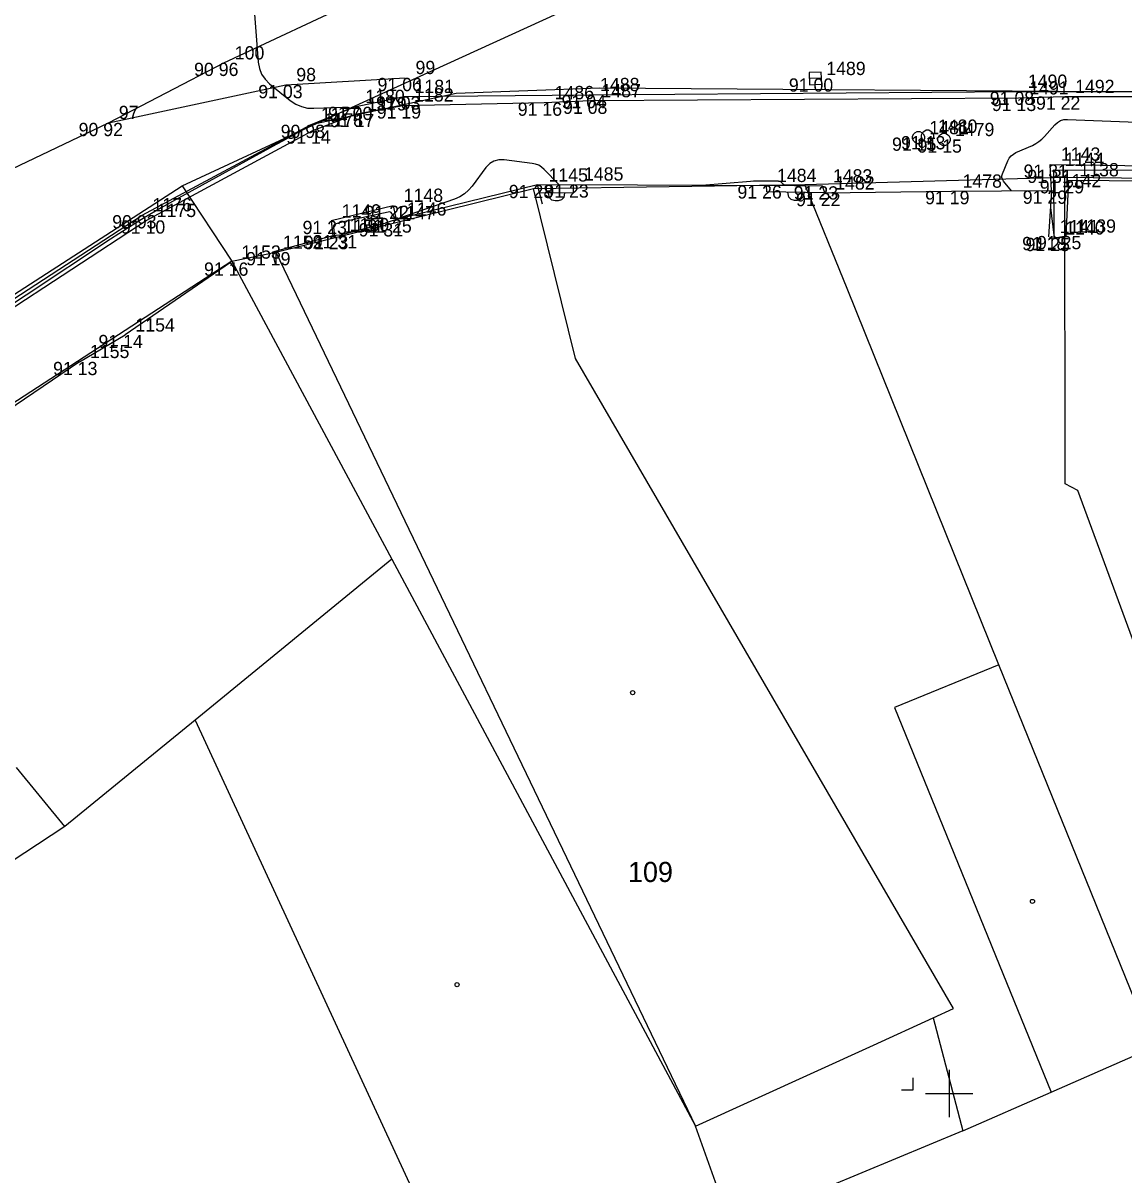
# Model space of a CAD drawing. Extents: x -711081 to -709338, y -1025122 to -1024092.
# Drawn here: x -710994.57 to -710971.31, y -1025076.72 to -1025052.38 of the extents above; entities that cross this region are included whole.
import ezdxf

# ---------------------------------------------------------------- set-up
doc = ezdxf.new("R2010")
doc.units = 0
for name, color, linetype in [('Ex_Major Contours', 7, 'Continuous'), ('Ex_Minor Contours', 7, 'Continuous'), ('Z_betonova_konstrukce', 7, 'Continuous'), ('Z_body', 7, 'Continuous'), ('Z_body_cisla', 7, 'Continuous'), ('Z_body_vysky_redukovane', 7, 'Continuous'), ('Z_budova', 7, 'Continuous'), ('Z_chodnik', 7, 'Continuous'), ('Z_hektometricka_sit', 7, 'Continuous'), ('Z_katastr_cisla_stavebni', 7, 'Continuous'), ('Z_katastr_hranice', 7, 'Continuous'), ('Z_katastr_vnitrni_kresba', 7, 'Continuous'), ('Z_katastr_znacky_budov', 7, 'Continuous'), ('Z_katastr_znacky_kultur', 7, 'Continuous'), ('Z_komunikace', 7, 'Continuous'), ('Z_obruba', 7, 'Continuous'), ('Z_ploty', 7, 'Continuous'), ('Z_ploty_znacky', 7, 'Continuous'), ('Z_rozhranni', 7, 'Continuous'), ('Z_site_kanalizace_znaky', 7, 'Continuous'), ('Z_site_vodovod_znaky', 7, 'Continuous'), ('Z_vdz25_plna', 7, 'Continuous'), ('Z_vdz25_prerusovana', 7, 'Continuous'), ('Z_vstupy', 7, 'Continuous')]:
    doc.layers.add(name, color=color, linetype=linetype)

# ---------------------------------------------------------------- blocks, each defined once
blk = doc.blocks.new('POINT_DISPLAY')
blk.add_line((0, 0), (0, 0))
blk = doc.blocks.new('Z216')
for p, q in [((-0.17, 0), (-0.15, 0.1)), ((-0.15, 0.1), (-0.1, 0.15)), ((-0.1, 0.15), (-0.03, 0.17)), ((-0.03, 0.17), (0.03, 0.17)), ((0.03, 0.17), (0.1, 0.15)), ((0.1, 0.15), (0.15, 0.1)), ((0.15, 0.1), (0.17, 0))]:
    blk.add_line(p, q)
blk = doc.blocks.new('Z614')
for p, q in [((-0.13, 0.03), (-0.1, 0.08)), ((-0.13, -0.03), (-0.13, 0.03)), ((-0.1, 0.08), (-0.08, 0.1)), ((-0.08, 0.1), (-0.03, 0.13)), ((-0.03, 0.13), (0.03, 0.13)), ((0.03, 0.13), (0.08, 0.1)), ((0.08, 0.1), (0.1, 0.08)), ((0.1, 0.08), (0.13, 0.03)), ((0.13, 0.03), (0.13, -0.03)), ((-0.1, -0.08), (-0.13, -0.03)), ((-0.08, -0.1), (-0.1, -0.08)), ((-0.03, -0.13), (-0.08, -0.1)), ((0.03, -0.13), (-0.03, -0.13)), ((0.08, -0.1), (0.03, -0.13)), ((0.1, -0.08), (0.08, -0.1)), ((0.13, -0.03), (0.1, -0.08))]:
    blk.add_line(p, q)
blk = doc.blocks.new('Z46260')
for p, q in [((0.13, 0.13), (-0.13, 0.13)), ((-0.13, 0.13), (-0.13, -0.13)), ((0.13, 0), (-0.13, 0)), ((0.13, -0.13), (0.13, 0.13)), ((-0.13, -0.13), (0.13, -0.13))]:
    blk.add_line(p, q)

msp = doc.modelspace()

# ---------------------------------------------------------------- linework, layer by layer
at = {"layer": 'Ex_Major Contours'}
msp.add_lwpolyline([(-710989.723, -1025051.63), (-710989.603, -1025053.209), (-710989.58, -1025053.342), (-710989.532, -1025053.463), (-710989.46, -1025053.57), (-710989.363, -1025053.665), (-710988.926, -1025054.018), (-710988.813, -1025054.094), (-710988.692, -1025054.147), (-710988.564, -1025054.177), (-710988.428, -1025054.183), (-710987.795, -1025054.159), (-710987.71, -1025054.16), (-710987.678, -1025054.174), (-710987.7, -1025054.201), (-710987.777, -1025054.239), (-710988.374, -1025054.496), (-710988.398, -1025054.506), (-710988.422, -1025054.516), (-710988.47, -1025054.535), (-710988.482, -1025054.54), (-710988.493, -1025054.546), (-710988.505, -1025054.551), (-710988.516, -1025054.557), (-710988.932, -1025054.786), (-710989.078, -1025054.867), (-710989.225, -1025054.947), (-710991.287, -1025056.081), (-710991.653, -1025056.287), (-710992.014, -1025056.5), (-710992.371, -1025056.721), (-710992.723, -1025056.949), (-710996.299, -1025059.316)], dxfattribs=at)
at = {"layer": 'Ex_Minor Contours'}
for points in [[(-710973.684, -1025055.924), (-710973.854, -1025055.719), (-710973.876, -1025055.683), (-710973.887, -1025055.647), (-710973.887, -1025055.608), (-710973.876, -1025055.568), (-710973.76, -1025055.291), (-710973.731, -1025055.235), (-710973.693, -1025055.188), (-710973.646, -1025055.149), (-710973.591, -1025055.119), (-710973.243, -1025054.966), (-710973.171, -1025054.929), (-710973.104, -1025054.886), (-710973.042, -1025054.835), (-710972.986, -1025054.778), (-710972.771, -1025054.533), (-710972.714, -1025054.479), (-710972.649, -1025054.442), (-710972.578, -1025054.421), (-710972.5, -1025054.417), (-710971.036, -1025054.478)], [(-710983.25, -1025055.794), (-710983.561, -1025055.472), (-710983.616, -1025055.424), (-710983.676, -1025055.387), (-710983.742, -1025055.361), (-710983.813, -1025055.346), (-710984.406, -1025055.271), (-710984.52, -1025055.269), (-710984.623, -1025055.296), (-710984.713, -1025055.352), (-710984.791, -1025055.435), (-710985.08, -1025055.825), (-710985.158, -1025055.915), (-710985.246, -1025055.991), (-710985.345, -1025056.053), (-710985.454, -1025056.1), (-710986.642, -1025056.513), (-710986.665, -1025056.518), (-710986.685, -1025056.515), (-710986.703, -1025056.506), (-710986.719, -1025056.488), (-710986.778, -1025056.405), (-710986.793, -1025056.387), (-710986.812, -1025056.376), (-710986.833, -1025056.372), (-710986.856, -1025056.374), (-710987.714, -1025056.559), (-710987.744, -1025056.566), (-710987.775, -1025056.573), (-710987.805, -1025056.58), (-710987.836, -1025056.588), (-710987.959, -1025056.62), (-710987.984, -1025056.63), (-710988.002, -1025056.646), (-710988.011, -1025056.668), (-710988.012, -1025056.695), (-710987.995, -1025056.875)], [(-710980.23, -1025055.803), (-710979.2, -1025055.721), (-710979.138, -1025055.716), (-710979.076, -1025055.714), (-710979.014, -1025055.712), (-710978.951, -1025055.712), (-710978.613, -1025055.718), (-710978.596, -1025055.719), (-710978.58, -1025055.724), (-710978.565, -1025055.732), (-710978.551, -1025055.743), (-710978.473, -1025055.817)], [(-710972.862, -1025056.276), (-710972.788, -1025056.86), (-710972.781, -1025056.885), (-710972.767, -1025056.902), (-710972.747, -1025056.911), (-710972.72, -1025056.91), (-710972.54, -1025056.88)]]:
    msp.add_lwpolyline(points, dxfattribs=at)
at = {"layer": 'Z_betonova_konstrukce'}
for p, q in [((-710986.75, -1025056.24), (-710988.06, -1025056.56)), ((-710986.75, -1025056.24), (-710986.69, -1025056.53)), ((-710988.06, -1025056.56), (-710988.03, -1025056.88))]:
    msp.add_line(p, q, dxfattribs=at)
at = {"layer": 'Z_budova'}
for p, q in [((-710983.7, -1025055.8), (-710986.69, -1025056.53)), ((-710983.6, -1025056.21), (-710983.7, -1025055.8)), ((-710972.48, -1025055.7), (-710972.54, -1025056.88)), ((-710972.48, -1025055.7), (-710967.26, -1025055.75)), ((-710986.69, -1025056.53), (-710986.92, -1025056.61)), ((-710988.03, -1025056.88), (-710989.3, -1025057.22)), ((-710987.89, -1025056.86), (-710988.03, -1025056.88)), ((-710989.23, -1025057.5), (-710989.3, -1025057.22)), ((-710990.19, -1025057.44), (-710992.42, -1025058.97)), ((-710990.07, -1025057.62), (-710990.19, -1025057.44)), ((-710993.38, -1025059.54), (-710996.87, -1025061.9))]:
    msp.add_line(p, q, dxfattribs=at)
at = {"layer": 'Z_chodnik'}
for p, q in [((-710972.84, -1025055.92), (-710972.87, -1025055.37)), ((-710972.87, -1025055.37), (-710967.05, -1025055.45))]:
    msp.add_line(p, q, dxfattribs=at)
at = {"layer": 'Z_hektometricka_sit'}
for p, q in [((-710975, -1025074.5), (-710975, -1025075.5)), ((-710975.5, -1025075), (-710974.5, -1025075))]:
    msp.add_line(p, q, dxfattribs=at)
at = {"layer": 'Z_katastr_hranice'}
for p, q in [((-710988.36, -1025054.5), (-710954.66, -1025039.09)), ((-710991.21, -1025055.82), (-710988.36, -1025054.5)), ((-711007.85, -1025066.57), (-710991.21, -1025055.82)), ((-710991.21, -1025055.82), (-710990.16, -1025057.41)), ((-710983.79, -1025055.88), (-710978.05, -1025055.79)), ((-710978.05, -1025055.79), (-710972.56, -1025055.64)), ((-710977.16, -1025057.99), (-710978.05, -1025055.79)), ((-710972.55, -1025062.12), (-710972.56, -1025055.64)), ((-710972.56, -1025055.64), (-710967.13, -1025055.69)), ((-710989.23, -1025057.22), (-710983.79, -1025055.88)), ((-710990.16, -1025057.41), (-710989.23, -1025057.22)), ((-710990.16, -1025057.41), (-711006.57, -1025068.08)), ((-710990.16, -1025057.41), (-710986.78, -1025063.71)), ((-710973.95, -1025065.94), (-710977.16, -1025057.99)), ((-710972.28, -1025062.26), (-710972.55, -1025062.12)), ((-710970.34, -1025067.54), (-710972.28, -1025062.26)), ((-710986.78, -1025063.71), (-710990.94, -1025067.11)), ((-710986.78, -1025063.71), (-710980.36, -1025075.69)), ((-710970.68, -1025074.02), (-710973.95, -1025065.94)), ((-710990.94, -1025067.11), (-710993.69, -1025069.36)), ((-710993.69, -1025069.36), (-711004.96, -1025076.71)), ((-710976.6, -1025073.98), (-710975.34, -1025073.4)), ((-710975.34, -1025073.4), (-710974.71, -1025075.79)), ((-710980.36, -1025075.69), (-710976.6, -1025073.98)), ((-710972.85, -1025074.97), (-710970.68, -1025074.02)), ((-710974.71, -1025075.79), (-710972.85, -1025074.97)), ((-710979.6, -1025077.81), (-710980.36, -1025075.69)), ((-710974.71, -1025075.79), (-710979.33, -1025077.7))]:
    msp.add_line(p, q, dxfattribs=at)
at = {"layer": 'Z_katastr_vnitrni_kresba'}
for p, q in [((-710988.36, -1025054.5), (-710985.42, -1025053.86)), ((-710985.42, -1025053.86), (-710982.39, -1025053.75)), ((-710982.39, -1025053.75), (-710955.23, -1025053.94)), ((-710982.9, -1025059.47), (-710983.79, -1025055.88)), ((-710989.23, -1025057.22), (-710980.36, -1025075.69)), ((-710974.91, -1025073.2), (-710982.9, -1025059.47)), ((-710973.95, -1025065.94), (-710976.16, -1025066.84)), ((-710976.16, -1025066.84), (-710972.85, -1025074.97)), ((-710990.94, -1025067.11), (-710984.62, -1025080.75)), ((-710993.69, -1025069.36), (-710994.71, -1025068.11)), ((-710975.34, -1025073.4), (-710974.91, -1025073.2))]:
    msp.add_line(p, q, dxfattribs=at)
at = {"layer": 'Z_katastr_znacky_budov'}
for centre in [(-710981.692, -1025066.53), (-710973.242, -1025070.94), (-710985.402, -1025072.7)]:
    msp.add_circle(centre, 0.0437, dxfattribs=at)
at = {"layer": 'Z_katastr_znacky_kultur'}
for p, q in [((-710975.76, -1025074.92), (-710975.76, -1025074.67)), ((-710976.01, -1025074.92), (-710975.76, -1025074.92))]:
    msp.add_line(p, q, dxfattribs=at)
at = {"layer": 'Z_komunikace'}
for p, q in [((-710982.61, -1025053.9), (-710973.56, -1025053.83)), ((-710973.56, -1025053.83), (-710961.5, -1025053.81)), ((-710987.57, -1025054.15), (-710986.53, -1025053.93)), ((-710986.53, -1025053.93), (-710982.61, -1025053.9)), ((-710988.5, -1025054.53), (-710987.57, -1025054.15)), ((-710992.06, -1025056.44), (-710988.5, -1025054.53)), ((-710999.93, -1025061.57), (-710992.06, -1025056.44))]:
    msp.add_line(p, q, dxfattribs=at)
at = {"layer": 'Z_obruba'}
for p, q in [((-710986.54, -1025054.12), (-710983.56, -1025054.06)), ((-710983.56, -1025054.06), (-710982.58, -1025054.02)), ((-710982.58, -1025054.02), (-710973.54, -1025053.96)), ((-710973.54, -1025053.96), (-710972.56, -1025053.93)), ((-710972.56, -1025053.93), (-710961.53, -1025053.95)), ((-710988.45, -1025054.65), (-710987.53, -1025054.3)), ((-710987.53, -1025054.3), (-710986.54, -1025054.12)), ((-710991.97, -1025056.55), (-710988.45, -1025054.65)), ((-710972.78, -1025056.92), (-710972.79, -1025055.48)), ((-710972.79, -1025055.48), (-710967.03, -1025055.5)), ((-710999.84, -1025061.7), (-710991.97, -1025056.55))]:
    msp.add_line(p, q, dxfattribs=at)
at = {"layer": 'Z_ploty'}
for p, q in [((-710983.7, -1025055.8), (-710982.95, -1025055.79)), ((-710982.95, -1025055.79), (-710982.95, -1025055.96)), ((-710977.68, -1025055.83), (-710978.87, -1025055.81)), ((-710978.87, -1025055.81), (-710978.86, -1025055.95)), ((-710983.66, -1025055.97), (-710982.95, -1025055.96)), ((-710977.63, -1025055.97), (-710978.86, -1025055.95)), ((-710977.63, -1025055.97), (-710977.68, -1025055.83))]:
    msp.add_line(p, q, dxfattribs=at)
at = {"layer": 'Z_rozhranni'}
for p, q in [((-710977.63, -1025055.97), (-710974.95, -1025055.93)), ((-710974.95, -1025055.93), (-710972.84, -1025055.92)), ((-710972.84, -1025055.92), (-710972.9, -1025056.9))]:
    msp.add_line(p, q, dxfattribs=at)
at = {"layer": 'Z_vdz25_plna'}
for p, q in [((-710989.02, -1025053.69), (-710986.5, -1025053.54)), ((-710992.77, -1025054.49), (-710989.02, -1025053.69)), ((-710995.51, -1025055.8), (-710992.77, -1025054.49))]:
    msp.add_line(p, q, dxfattribs=at)
at = {"layer": 'Z_vdz25_prerusovana'}
for p, q in [((-710990.33, -1025053.22), (-710983.48, -1025050.01)), ((-710992.77, -1025054.49), (-710990.33, -1025053.22))]:
    msp.add_line(p, q, dxfattribs=at)
at = {"layer": 'Z_vstupy'}
for p, q in [((-710982.95, -1025055.79), (-710978.87, -1025055.81)), ((-710987.89, -1025056.86), (-710986.92, -1025056.61)), ((-710993.38, -1025059.54), (-710992.42, -1025058.97))]:
    msp.add_line(p, q, dxfattribs=at)

# ---------------------------------------------------------------- block references
at = {"layer": 'Z_body'}
for p in [(-710990.33, -1025053.22), (-710986.5, -1025053.54), (-710977.83, -1025053.55), (-710989.02, -1025053.69), (-710973.56, -1025053.83), (-710986.53, -1025053.93), (-710983.56, -1025054.06), (-710982.61, -1025053.9), (-710982.58, -1025054.02), (-710973.54, -1025053.96), (-710972.56, -1025053.93), (-710987.57, -1025054.15), (-710987.53, -1025054.3), (-710986.54, -1025054.12), (-710992.77, -1025054.49), (-710988.5, -1025054.53), (-710988.45, -1025054.65), (-710975.65, -1025054.8), (-710975.46, -1025054.77), (-710975.11, -1025054.84), (-710972.87, -1025055.37), (-710972.79, -1025055.48), (-710983.7, -1025055.8), (-710982.95, -1025055.79), (-710978.87, -1025055.81), (-710972.48, -1025055.7), (-710977.68, -1025055.83), (-710977.63, -1025055.97), (-710974.95, -1025055.93), (-710972.84, -1025055.92), (-710986.75, -1025056.24), (-710992.06, -1025056.44), (-710991.97, -1025056.55), (-710986.69, -1025056.53), (-710988.06, -1025056.56), (-710986.92, -1025056.61), (-710988.03, -1025056.88), (-710987.89, -1025056.86), (-710972.9, -1025056.9), (-710972.78, -1025056.92), (-710972.54, -1025056.88), (-710989.3, -1025057.22), (-710990.19, -1025057.44), (-710992.42, -1025058.97), (-710993.38, -1025059.54)]:
    msp.add_blockref('POINT_DISPLAY', p, dxfattribs=at)
at = {"layer": 'Z_ploty_znacky'}
for p, rotation in [((-710983.3, -1025055.97), -179.20000000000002), ((-710978.24, -1025055.96), 179)]:
    msp.add_blockref('Z216', p, dxfattribs=dict(at, rotation=rotation))
at = {"layer": 'Z_site_kanalizace_znaky', "rotation": 1.7999999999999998}
msp.add_blockref('Z46260', (-710977.83, -1025053.55), dxfattribs=at)
at = {"layer": 'Z_site_vodovod_znaky'}
for p in [(-710975.65, -1025054.8), (-710975.46, -1025054.77), (-710975.11, -1025054.84)]:
    msp.add_blockref('Z614', p, dxfattribs=at)

# ---------------------------------------------------------------- texts
at = {"layer": 'Z_body_cisla'}
for s, p in [('100', (-710990.1, -1025053.15)), ('98', (-710988.8, -1025053.61)), ('99', (-710986.28, -1025053.46)), ('1489', (-710977.6, -1025053.48)), ('1181', (-710986.3, -1025053.86)), ('1488', (-710982.38, -1025053.82)), ('1490', (-710973.34, -1025053.75)), ('1491', (-710973.31, -1025053.89)), ('1492', (-710972.34, -1025053.86)), ('1180', (-710987.34, -1025054.07)), ('1182', (-710986.31, -1025054.04)), ('1486', (-710983.34, -1025053.99)), ('1487', (-710982.35, -1025053.95)), ('1179', (-710987.3, -1025054.23)), ('97', (-710992.55, -1025054.41)), ('1177', (-710988.28, -1025054.45)), ('1178', (-710988.22, -1025054.57)), ('1481', (-710975.42, -1025054.73)), ('1480', (-710975.24, -1025054.7)), ('1479', (-710974.88, -1025054.77)), ('1143', (-710972.64, -1025055.29)), ('1144', (-710972.56, -1025055.4)), ('1145', (-710983.47, -1025055.73)), ('1485', (-710982.72, -1025055.71)), ('1484', (-710978.64, -1025055.74)), ('1483', (-710977.46, -1025055.75)), ('1478', (-710974.72, -1025055.86)), ('1142', (-710972.62, -1025055.85)), ('1138', (-710972.25, -1025055.62)), ('1482', (-710977.41, -1025055.9)), ('1148', (-710986.53, -1025056.16)), ('1176', (-710991.84, -1025056.36)), ('1175', (-710991.75, -1025056.48)), ('1149', (-710987.84, -1025056.49)), ('1147', (-710986.7, -1025056.53)), ('1146', (-710986.46, -1025056.45)), ('1151', (-710987.8, -1025056.81)), ('1150', (-710987.67, -1025056.78)), ('1141', (-710972.67, -1025056.82)), ('1139', (-710972.31, -1025056.81)), ('1140', (-710972.55, -1025056.85)), ('1152', (-710989.08, -1025057.15)), ('1153', (-710989.96, -1025057.36)), ('1154', (-710992.2, -1025058.9)), ('1155', (-710993.16, -1025059.46))]:
    msp.add_text(s, height=0.28, dxfattribs=at).set_placement(p)
at = {"layer": 'Z_body_vysky_redukovane'}
for s, p in [('90 96', (-710990.96, -1025053.5)), ('91 06', (-710987.083, -1025053.82)), ('91 00', (-710978.39, -1025053.83)), ('91 03', (-710989.603, -1025053.97)), ('91 08', (-710974.143, -1025054.11)), ('91 03', (-710987.113, -1025054.21)), ('91 19', (-710987.1, -1025054.4)), ('91 16', (-710984.12, -1025054.34)), ('91 04', (-710983.193, -1025054.18)), ('91 08', (-710983.163, -1025054.3)), ('91 13', (-710974.1, -1025054.24)), ('91 22', (-710973.167, -1025054.21)), ('91 00', (-710988.13, -1025054.43)), ('91 17', (-710988.09, -1025054.58)), ('90 92', (-710993.4, -1025054.77)), ('90 98', (-710989.13, -1025054.81)), ('91 14', (-710989.01, -1025054.93)), ('91 15', (-710976.21, -1025055.08)), ('91 13', (-710976.02, -1025055.05)), ('91 15', (-710975.67, -1025055.12)), ('91 31', (-710973.43, -1025055.65)), ('91 31', (-710973.35, -1025055.76)), ('91 28', (-710984.307, -1025056.08)), ('91 23', (-710983.557, -1025056.07)), ('91 26', (-710979.477, -1025056.09)), ('91 29', (-710973.087, -1025055.98)), ('91 23', (-710978.287, -1025056.11)), ('91 22', (-710978.237, -1025056.25)), ('91 19', (-710975.51, -1025056.21)), ('91 29', (-710973.447, -1025056.2)), ('91 22', (-710987.357, -1025056.52)), ('90 93', (-710992.69, -1025056.72)), ('91 10', (-710992.507, -1025056.83)), ('91 25', (-710987.297, -1025056.81)), ('91 23', (-710988.667, -1025056.84)), ('91 31', (-710987.48, -1025056.89)), ('91 23', (-710988.637, -1025057.16)), ('91 31', (-710988.45, -1025057.14)), ('91 18', (-710973.46, -1025057.18)), ('91 25', (-710973.387, -1025057.2)), ('91 25', (-710973.147, -1025057.16)), ('91 19', (-710989.86, -1025057.5)), ('91 16', (-710990.75, -1025057.72)), ('91 14', (-710992.98, -1025059.25)), ('91 13', (-710993.94, -1025059.82))]:
    msp.add_text(s, height=0.28, dxfattribs=at).set_placement(p)
at = {"layer": 'Z_katastr_cisla_stavebni'}
msp.add_text('109', height=0.425, dxfattribs=at).set_placement((-710981.789, -1025070.53))

doc.saveas('drawing.dxf')
